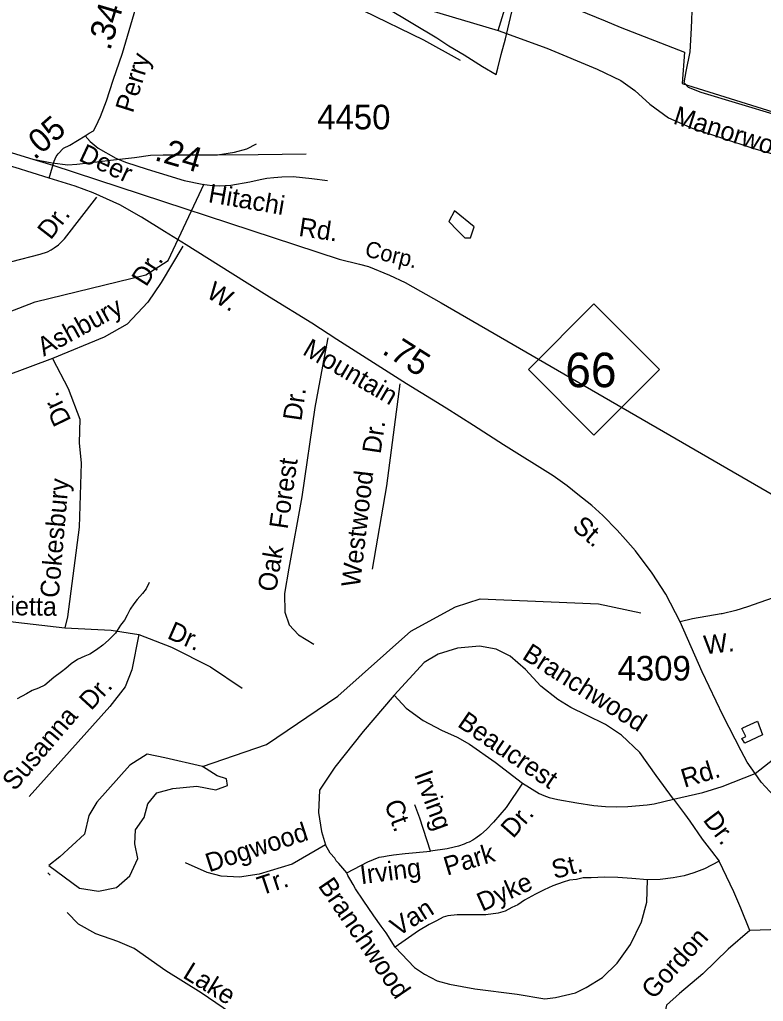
# Model space of a CAD drawing. Extents: x 1547597 to 1699558, y 810033 to 920809.
# Drawn here: x 1676262 to 1680034, y 865590 to 870571 of the extents above; entities that cross this region are included whole.
import ezdxf

# ---------------------------------------------------------------- set-up
doc = ezdxf.new("R2010")
doc.units = 0
for name, color, linetype in [('Exist Boundary Political City Limit New', 7, 'Continuous'), ('Exist Hydrographic Creek Single Shore', 7, 'Continuous'), ('Exist Hydrographic Misc Water Feature', 7, 'Continuous'), ('Exist Railroad Mainline', 7, 'Continuous'), ('Exist Railroad Mainline Label', 7, 'Continuous'), ('Exist Railroad Siding', 7, 'Continuous'), ('Exist Road Non-System Type 51', 7, 'Continuous'), ('Exist Road Non-System Type 51 Label', 7, 'Continuous'), ('Exist Road Primary NC Attributed', 7, 'Continuous'), ('Exist Road Primary NC Label', 7, 'Continuous'), ('Exist Road Primary NC Service Mileage Hundredths English Label', 7, 'Continuous'), ('Exist Road Primary NC Shield CELL', 7, 'Continuous'), ('Exist Road Primary NC Shield Number Label', 7, 'Continuous'), ('Exist Road Secondary Mileage Hundredths English Label', 7, 'Continuous'), ('Exist Road Secondary Type 51 Attributed', 7, 'Continuous'), ('Exist Road Secondary Type 51 Label', 7, 'Continuous'), ('Exist Road Secondary Type 51 Number Label', 7, 'Continuous'), ('Map Preparation Boundary City Limit Buffer Line', 7, 'Continuous')]:
    doc.layers.add(name, color=color, linetype=linetype)

msp = doc.modelspace()

# ---------------------------------------------------------------- linework, layer by layer
at = {"layer": 'Exist Boundary Political City Limit New'}
for points in [[(1676929.7, 871043.9), (1676906.7, 871277.8), (1676868.3, 871502.2), (1676824.3, 871644), (1677032.4, 871750.5), (1677783.4, 870845.8), (1678125.9, 870630.4), (1678377.9, 870478.6), (1678439.6, 870437.7), (1678515.9, 870392.5), (1678610.3, 870334.2), (1678678.7, 870292.5)], [(1678783.5, 870750.3), (1679232.5, 870566.1), (1679308.6, 870532.9), (1679634.7, 870406.5), (1679622.3, 870247.1), (1680893.5, 869850), (1680963.5, 869844.9), (1680939.6, 869906.4), (1681574.3, 869952.6), (1681574.3, 869987.3), (1681577.8, 870055.2), (1681825.5, 870034.7), (1681818.6, 869792.2), (1681815.2, 869424.3), (1682107.3, 869405.5), (1682206.4, 869402.1), (1682327.9, 869394.9), (1682329, 869182.9), (1683365.1, 869148.2)], [(1678678.7, 870292.5), (1678687.7, 870325.3), (1678705.1, 870395.2), (1678726.3, 870474.7), (1678745.2, 870554.1), (1678766.2, 870647.2)]]:
    msp.add_lwpolyline(points, dxfattribs=at)
at = {"layer": 'Exist Hydrographic Creek Single Shore'}
msp.add_lwpolyline([(1673763.7, 867684.2), (1674029.8, 867843.3), (1674244.1, 868117), (1674539.8, 868250.1), (1674963, 868344.6), (1675240.2, 868463), (1675351.1, 868577.7), (1675561.1, 868836.3), (1675993.5, 869006.5), (1676340.9, 869139.6), (1676902.6, 869276.5), (1677015.6, 869348.9), (1677197.2, 869738.5)], dxfattribs=at)
at = {"layer": 'Exist Hydrographic Misc Water Feature'}
msp.add_line((1676416.4, 866230.2), (1676405.4, 866242), dxfattribs=at)
for points in [[(1678568.2, 869520.4), (1678468.4, 869601.7), (1678438.8, 869546.3), (1678483.2, 869501.9), (1678520.1, 869464.9), (1678549.7, 869464.9), (1678568.2, 869520.4)], [(1676919.4, 867714.7), (1676903, 867682.8), (1676884.8, 867659), (1676858.5, 867629.3), (1676840.3, 867607.6), (1676821.9, 867579.7), (1676807.7, 867549.8), (1676793.3, 867524), (1676773, 867498.3), (1676748.7, 867458.5), (1676712.2, 867422.8), (1676683.9, 867397.1), (1676651.7, 867373.4), (1676617.5, 867351.8), (1676593.3, 867342), (1676555.1, 867324.5), (1676523, 867302.7), (1676496.7, 867279.1), (1676474.5, 867261.2), (1676436, 867233.6), (1676389.7, 867194.2), (1676357.6, 867178.5), (1676325.4, 867166.8), (1676297.2, 867151.1), (1676248.9, 867125.7)], [(1677189.5, 866781.6), (1677514.7, 866892.5), (1677875.6, 867138.6), (1678245.6, 867469.1), (1678472.6, 867592.6), (1678597.6, 867632.7), (1679197.6, 867607.4), (1679413.4, 867561.1)], [(1679930.7, 866978.2), (1680005.1, 867011.5), (1680030.4, 866943.1), (1679939.8, 866900), (1679926.1, 866924.2), (1679946.2, 866934), (1679924.6, 866974.3), (1679930.7, 866978.2)], [(1677189.5, 866781.6), (1676997.7, 866825.8), (1676909, 866844.3), (1676820.3, 866788.8), (1676654, 866600.2), (1676613.4, 866533.6), (1676591.2, 866437.5), (1676465.6, 866322.8), (1676410.1, 866278.4), (1676565.3, 866163.8), (1676661.4, 866149), (1676753.8, 866167.5), (1676820.3, 866226.6), (1676861, 866315.4), (1676846.2, 866389.4), (1676849.9, 866459.7), (1676894.2, 866522.5), (1676912.7, 866592.8), (1676957.1, 866648.3), (1677038.4, 866670.5), (1677160.3, 866681.6), (1677256.4, 866663.1), (1677315.5, 866685.3), (1677311.8, 866718.6), (1677263.8, 866733.4), (1677189.5, 866781.6)]]:
    msp.add_lwpolyline(points, dxfattribs=at)
at = {"layer": 'Exist Railroad Mainline'}
msp.add_lwpolyline([(1672428.4, 870478.4), (1672632.4, 870533.8), (1672866.9, 870602.2), (1673005.3, 870640.3), (1673137.5, 870669.1), (1673221.5, 870673.8), (1673275.1, 870679.8), (1673316.9, 870682.8), (1673396.4, 870681.4), (1673522.4, 870675.9), (1673731, 870647), (1673862.2, 870623.1), (1674014.1, 870575.4), (1674157.2, 870530.7), (1676329.1, 869864.2), (1676430.3, 869832.3), (1677882.1, 869356.5), (1677985.3, 869330.8), (1678031, 869318.4), (1678137.2, 869275.5), (1678218.2, 869238.4), (1678400.9, 869134.6), (1680117.4, 868139.8)], dxfattribs=at)
at = {"layer": 'Exist Railroad Siding'}
for points in [[(1677265.3, 869885.2), (1677351.4, 869899.3), (1677413.9, 869916.5), (1677463, 869941.3)], [(1676329.1, 869864.2), (1676427.3, 869844.4), (1676506.4, 869835.5), (1676552.3, 869837.4), (1676611.6, 869844.4), (1676721.9, 869858.4), (1676844.4, 869872.5), (1676924.8, 869883.3), (1676989.8, 869884.6), (1677133.3, 869884.6), (1677265.3, 869885.2)], [(1677265.3, 869885.2), (1677472, 869887.1), (1677715.9, 869889.7)]]:
    msp.add_lwpolyline(points, dxfattribs=at)
at = {"layer": 'Exist Road Non-System Type 51'}
for points in [[(1677460.3, 870888.4), (1678034.1, 870713.2), (1678688.9, 870516.2)], [(1677568.6, 870798.5), (1677727.6, 870761.6), (1677870.5, 870717.8), (1678004.1, 870618.6), (1678310.6, 870468.7), (1678497.2, 870365)], [(1680914.3, 869856.4), (1680545.6, 869948.6), (1680100.9, 870087), (1679718.4, 870202.3), (1679653.9, 870227.6), (1679633.1, 870250.7), (1679642.4, 870308.3), (1679663.1, 870407.5), (1679670, 870527.4), (1679674.6, 870656.5), (1679683.8, 870794.9)], [(1678688.9, 870516.2), (1678757.6, 870738.5)], [(1678688.9, 870516.2), (1678935.4, 870426.2), (1679191.2, 870320.2), (1679311, 870262.5), (1679382.5, 870211.8), (1679458.5, 870142.6), (1679553, 870073.4), (1679672.8, 870020.4), (1679981.6, 869918.9), (1680435.5, 869789.8), (1680600.3, 869728.2), (1680683.3, 869700.5), (1680757, 869691.3), (1680856.1, 869698.2), (1680977.6, 869711.4)], [(1675760.8, 869235.2), (1676061.6, 869306.6), (1676221.6, 869345), (1676366.1, 869381.1), (1676403.1, 869393.5), (1676421, 869402.7), (1676437.3, 869413.5), (1676458.3, 869429.5), (1676488.5, 869459.1), (1676653.1, 869671.2)], [(1677088.8, 869422), (1676979.5, 869237.4), (1676911.6, 869137.8), (1676807.2, 869026.1), (1676690.7, 868960.5), (1676428.6, 868851.2)], [(1677825.7, 868957.3), (1677807, 868858.2), (1677758.5, 868603.9), (1677693.1, 868149.5), (1677627.8, 867788.3), (1677605.4, 867659.3), (1677607.2, 867563.9), (1677629.6, 867500.3), (1677676.4, 867449.8), (1677754.8, 867403.1)], [(1676428.6, 868851.2), (1676187.7, 868763), (1675989.2, 868689.8)], [(1676428.6, 868851.2), (1676508.2, 868700.3), (1676567.4, 868543.4), (1676564.5, 868423.7), (1676574.3, 868320.4), (1676563.9, 867996.2), (1676503.9, 867541.1), (1676491.8, 867485.2)], [(1678190.6, 868723.8), (1678122.6, 868206.6), (1678049.7, 867782.2)], [(1676032.5, 867529.1), (1676170.3, 867522.2), (1676491.8, 867485.2)], [(1676491.8, 867485.2), (1676725.2, 867474.1), (1676867.2, 867450.8)], [(1676867.2, 867450.8), (1676831.2, 867272.7), (1676797.3, 867185.7), (1676718.9, 867086.1), (1676309.9, 866630.2)], [(1676867.2, 867450.8), (1677032.5, 867387.2), (1677229.5, 867287.5), (1677390.6, 867179.4)], [(1679577.9, 866615.2), (1679491.4, 866735.8), (1679407.8, 866852.4), (1679314.1, 866941.1), (1679233.1, 866994.3), (1679136.9, 867042.4), (1679058.4, 867080.4), (1678992.6, 867121), (1678906.5, 867189.4), (1678828, 867273), (1678749.5, 867341.4), (1678678.6, 867376.9), (1678595, 867392.1), (1678483.6, 867382), (1678384.9, 867351.6), (1678314, 867308.5), (1678162.1, 867143.8)], [(1678162.1, 867143.8), (1678005.1, 866958.8), (1677860.8, 866778.9), (1677782.3, 866662.3), (1677777.2, 866548.3), (1677792.4, 866452), (1677812.5, 866384.9)], [(1678162.1, 867143.8), (1678222.8, 867077.9), (1678308.9, 867014.5), (1678402.6, 866966.4), (1678481.1, 866930.9), (1678544.4, 866895.5), (1678673.5, 866804.2), (1678812, 866696.6)], [(1679993.2, 866745.6), (1680111, 866839.3), (1680186.5, 866884.6), (1680243.1, 866903.5), (1680556.3, 866952.6)], [(1679577.9, 866615.2), (1679727.7, 866650.2), (1679825.1, 866679.7), (1679993.2, 866745.6)], [(1678812, 866696.6), (1678729.2, 866573.8), (1678665.6, 866498.3), (1678630.2, 866462.2), (1678602.1, 866437), (1678575.1, 866418), (1678560.1, 866408.1), (1678541.9, 866398.1), (1678530.6, 866394.7), (1678516.3, 866386.7), (1678488.2, 866377.8), (1678466, 866371.9), (1678430.1, 866363.1), (1678345.5, 866351.4)], [(1678812, 866696.6), (1678896.8, 866645.1), (1678921.5, 866634.8), (1678947.6, 866624.7), (1678969.4, 866619), (1678992.3, 866614.3), (1679087.8, 866597.6), (1679173.9, 866583.7), (1679233.8, 866578.2), (1679290.6, 866576.4), (1679347.8, 866579.2), (1679445.4, 866586.4), (1679480, 866591.9), (1679577.9, 866615.2)], [(1678345.5, 866351.4), (1678291.5, 866518.6), (1678266.3, 866586.7)], [(1679577.9, 866615.2), (1679635.2, 866541.5), (1679661.7, 866504.5), (1679724.1, 866412.2), (1679770.8, 866351.4), (1679810, 866301)], [(1677812.5, 866384.9), (1677644.6, 866285.2), (1677477, 866235.1), (1677376.8, 866219.4), (1677284.4, 866225.7), (1677212.4, 866244.5), (1677102.8, 866293)], [(1677920.7, 866241.9), (1677881, 866288.6), (1677868.1, 866302.7), (1677859.9, 866316.7), (1677837.7, 866342.4), (1677812.5, 866384.9)], [(1677920.7, 866241.9), (1678027.7, 866297.6), (1678086.1, 866321), (1678109.5, 866325.7), (1678125.8, 866328), (1678158.5, 866332.7), (1678217, 866339.7), (1678345.5, 866351.4)], [(1679810, 866301), (1679735.8, 866262.6), (1679682, 866241.5), (1679632.9, 866227.5), (1679576.9, 866215.8), (1679511.4, 866208.8), (1679446, 866206.4)], [(1679965.3, 865949.8), (1679920.6, 866063.2), (1679884.3, 866146), (1679810, 866301)], [(1678167.3, 865865.3), (1678120.4, 865937.3), (1678095.9, 865972), (1678058.5, 866024.6), (1678004.8, 866103), (1677965, 866160.9), (1677954.3, 866183.6), (1677937.2, 866210.9), (1677926.5, 866229), (1677920.7, 866241.9)], [(1679446, 866206.4), (1679366.6, 866213.5), (1679296.5, 866218.1), (1679228.7, 866220.5), (1679161, 866215.8), (1679121.2, 866215.8), (1679086.2, 866208.8), (1679051.1, 866204.1), (1679018.4, 866194.8), (1678967, 866176.1), (1678922.6, 866155), (1678878.2, 866134), (1678822.1, 866103.6), (1678789.4, 866080.2), (1678759.1, 866066.2), (1678724, 866047.4), (1678689, 866038.1), (1678625.9, 866028.7), (1678537.1, 866028.7), (1678481, 866028.7), (1678434.3, 866024.1), (1678410.9, 866017), (1678375.9, 865998.3), (1678338.5, 865979.6), (1678284.7, 865946.9), (1678167.3, 865865.3)], [(1678167.3, 865865.3), (1678265.1, 865760.9), (1678315.4, 865727.2), (1678379.2, 865693.6), (1678443, 865676.8), (1678570.6, 865653.3), (1678785.6, 865626.4), (1678926.6, 865602.9), (1678980.3, 865609.6), (1679081.1, 865633.2), (1679134.8, 865660), (1679218.8, 865710.4), (1679292.6, 865784.4), (1679359.8, 865878.5), (1679416.9, 865992.7), (1679443.8, 866093.5), (1679446, 866206.4)], [(1677331.4, 865530.8), (1677183.2, 865632.5), (1677004, 865745.2), (1676842.7, 865858), (1676760.7, 865893.8), (1676648.1, 865932.3), (1676561, 865980.9), (1676502.1, 866039.9)], [(1680593.1, 865969.6), (1679965.3, 865949.8)], [(1679965.3, 865949.8), (1679855.2, 865855), (1679727.2, 865729.5), (1679609.4, 865629.6), (1679542.8, 865570.6), (1679522.4, 865480.9), (1679508.4, 865340.7)]]:
    msp.add_lwpolyline(points, dxfattribs=at)
at = {"layer": 'Exist Road Primary NC Attributed'}
for points in [[(1676411.2, 869766.6), (1676239, 869821.4), (1675903.5, 869914.2), (1675534.7, 870027.8), (1675322.7, 870092.9), (1675061.6, 870177.6), (1674988.1, 870192.7), (1674661, 870297.9), (1674386.7, 870390.8), (1674129.7, 870474.3), (1673896, 870539.5), (1673773.1, 870567.5), (1673688, 870584.2), (1673505.5, 870597.9), (1673368.2, 870600.9), (1673196.3, 870597.6), (1673071.1, 870575.8), (1672825.8, 870524.1), (1672538.5, 870444.1), (1672449.2, 870416.3)], [(1679612.8, 867516.2), (1679539.2, 867655.5), (1679470.9, 867762.1), (1679385.8, 867876.2), (1679335.4, 867934.3), (1679292.7, 867980.8), (1679220, 868054.8), (1679164.5, 868105.8), (1679092.7, 868162.6), (1679038.5, 868205.3), (1678968.4, 868257), (1678717.1, 868413.9), (1678564.6, 868511.4), (1678426.2, 868599.5), (1678224.1, 868723.8), (1677871.1, 868948.3), (1677744.1, 869030.6), (1677529.8, 869163.9), (1677328.9, 869288.3), (1677106.4, 869429.2), (1676996, 869496.2), (1676879.9, 869569.5), (1676770.3, 869631.4), (1676635, 869692), (1676543.8, 869727.1), (1676411.2, 869766.6)], [(1681686.6, 867750.2), (1681613.8, 867788.2), (1681547.3, 867811.7), (1681486.1, 867826.5), (1681429.8, 867833.3), (1681310.8, 867837.7), (1681118.2, 867838.9), (1680992.7, 867842.6), (1680915.8, 867850), (1680803.9, 867863), (1680763.1, 867863), (1680735.8, 867858.7), (1680719.2, 867855), (1680683.3, 867845.1), (1680605.1, 867818.5), (1680516.7, 867790.1), (1680209.6, 867681.6), (1679954.7, 867591.6), (1679894.7, 867573.1), (1679825.6, 867556.1), (1679820, 867555.6), (1679675.2, 867530.4), (1679612.8, 867516.2)]]:
    msp.add_lwpolyline(points, dxfattribs=at)
at = {"layer": 'Exist Road Primary NC Shield CELL'}
msp.add_lwpolyline([(1678842.3, 868796.1), (1679175.3, 869129.1), (1679508.3, 868796.1), (1679175.3, 868463.1)], close=True, dxfattribs=at)
at = {"layer": 'Exist Road Secondary Type 51 Attributed'}
for points in [[(1676594.1, 869981.8), (1676614.3, 869995.3), (1676635.6, 870007.5), (1676647.8, 870028.9), (1676672.2, 870080.7), (1676702.6, 870159.9), (1676736.1, 870263.5), (1676783.3, 870401.8), (1676851.8, 870632.2), (1676949.3, 870927.8), (1676964.5, 870982.7), (1676968.4, 871004.5), (1676973.5, 871060), (1676971.6, 871107.8), (1676949.7, 871283.3), (1676922.3, 871438.7), (1676900.5, 871539.1), (1676895.6, 871580.4), (1676862.4, 871668.5), (1676833.1, 871745), (1676722.7, 871964.4)], [(1676411.2, 869766.6), (1676436.7, 869853.3), (1676446.8, 869876.5), (1676456.5, 869889.7), (1676483.4, 869919.2), (1676516.9, 869934.4), (1676594.1, 869981.8)], [(1676594.1, 869981.8), (1676619.3, 869953.8), (1676660.7, 869919.7), (1676748.9, 869869), (1676799, 869848.9), (1676907.9, 869812.5), (1676969.4, 869793.4), (1677095.7, 869755.1), (1677186.9, 869736), (1677237.9, 869729.9), (1677274.4, 869728), (1677333.1, 869731.2), (1677430, 869748.4), (1677481.4, 869760.5), (1677516.3, 869766.3), (1677550.4, 869770.7), (1677591.9, 869774.3), (1677649.1, 869775.5), (1677743.5, 869766), (1677823.5, 869754.5)], [(1680089.4, 866631.5), (1680024, 866702.8), (1679993.2, 866745.6), (1679951.7, 866803.9), (1679922, 866860.3), (1679829.8, 867039.1), (1679723.7, 867262.2), (1679612.8, 867516.2)]]:
    msp.add_lwpolyline(points, dxfattribs=at)
at = {"layer": 'Map Preparation Boundary City Limit Buffer Line'}
for points in [[(1676929.7, 871043.9), (1676906.7, 871277.8), (1676868.3, 871502.2), (1676824.3, 871644), (1677032.4, 871750.5), (1677783.4, 870845.8), (1678125.9, 870630.4), (1678377.9, 870478.6), (1678439.6, 870437.7), (1678515.9, 870392.5), (1678610.3, 870334.2), (1678678.7, 870292.5)], [(1678783.5, 870750.3), (1679232.5, 870566.1), (1679308.6, 870532.9), (1679634.7, 870406.5), (1679622.3, 870247.1), (1680893.5, 869850), (1680963.5, 869844.9), (1680939.6, 869906.4), (1681574.3, 869952.6), (1681574.3, 869987.3), (1681577.8, 870055.2), (1681825.5, 870034.7), (1681818.6, 869792.2), (1681815.2, 869424.3), (1682107.3, 869405.5), (1682206.4, 869402.1), (1682327.9, 869394.9), (1682329, 869182.9), (1683365.1, 869148.2)], [(1678678.7, 870292.5), (1678687.7, 870325.3), (1678705.1, 870395.2), (1678726.3, 870474.7), (1678745.2, 870554.1), (1678766.2, 870647.2)]]:
    msp.add_lwpolyline(points, dxfattribs=at)

# ---------------------------------------------------------------- texts
at = {"layer": 'Exist Railroad Mainline Label'}
msp.add_text('Corp.', height=82.02, rotation=346.4675, dxfattribs=at).set_placement((1678008.2, 869371.4))
at = {"layer": 'Exist Road Non-System Type 51 Label'}
for s, rotation, p in [('Manorwood', 342.3177, (1679572.3, 870044.9)), ('Dr.', 52.1963, (1676419.2, 869449.9)), ('Dr.', 57.8213, (1676903.8, 869211.7)), ('Ashbury', 28.6881, (1676384.2, 868861)), ('Dr.', 115.9325, (1676525.8, 868538.2)), ('Dr.', 81.7649, (1677690.6, 868531.6)), ('Dr.', 81.6446, (1678092.6, 868364.9)), ('Forest', 81.7649, (1677620.9, 867982.8)), ('Westwood', 83.3002, (1677987.4, 867688.2)), ('Cokesbury', 85.0522, (1676459.4, 867634.2)), ('Oak', 80.571, (1677561.8, 867663.8)), ('Marietta', 359.2239, (1675990.9, 867552.2)), ('Dr.', 336.3094, (1677005.2, 867434)), ('Branchwood', 327.7301, (1678805.6, 867330.8)), ('Dr.', 47.5037, (1676624.6, 867061.7)), ('Susanna', 49.4821, (1676236.7, 866653.3)), ('Beaucrest', 325.5988, (1678477.4, 866988.3)), ('Rd.', 16.8507, (1679633.8, 866673.1)), ('Irving', 290.3067, (1678261.8, 866740.8)), ('Ct.', 290.3067, (1678109.9, 866593.9)), ('Dr.', 48.7256, (1678765, 866412.7)), ('Dr.', 307.0705, (1679724.8, 866510)), ('Dogwood', 18.067, (1677222.9, 866244.3)), ('Park', 16.7572, (1678429.7, 866227.1)), ('St.', 14.4563, (1678974.5, 866210.1)), ('Irving', 7.3611, (1677994.3, 866184)), ('Tr.', 18.067, (1677486.2, 866126.7)), ('Branchwood', 304.4058, (1677772.5, 866176.6)), ('Dyke', 23.9762, (1678608, 866044)), ('Van', 32.4807, (1678181.1, 865916.2)), ('Gordon', 47.8245, (1679477.1, 865595.4)), ('Lake', 328.4231, (1677084.2, 865712.9))]:
    msp.add_text(s, height=95, rotation=rotation, dxfattribs=at).set_placement(p)
at = {"layer": 'Exist Road Primary NC Label'}
for s, rotation, p in [('W.', 328.9689, (1677202.9, 869166.1)), ('Mountain', 329.7576, (1677691.6, 868875.5)), ('St.', 319.493, (1679060, 867989.5)), ('W.', 5.9752, (1679736.7, 867351))]:
    msp.add_text(s, height=95, rotation=rotation, dxfattribs=at).set_placement(p)
at = {"layer": 'Exist Road Primary NC Service Mileage Hundredths English Label'}
msp.add_text('.75', height=125, rotation=327.5456, dxfattribs=at).set_placement((1678094.6, 868880.2))
at = {"layer": 'Exist Road Primary NC Shield Number Label'}
msp.add_text('66', height=175, dxfattribs=at).set_placement((1679029.5, 868706.4))
at = {"layer": 'Exist Road Secondary Mileage Hundredths English Label'}
for s, height, rotation, p in [('.34', 125, 73.4436, (1676720.6, 870410.3)), ('.05', 120, 41.2063, (1676337.2, 869856.6)), ('.24', 125, 343.8444, (1676940.8, 869859.6))]:
    msp.add_text(s, height=height, rotation=rotation, dxfattribs=at).set_placement(p)
at = {"layer": 'Exist Road Secondary Type 51 Label'}
for s, rotation, p in [('Perry', 72.5141, (1676835.8, 870093.9)), ('Deer', 334.8726, (1676556.3, 869858.4)), ('Hitachi', 350.1835, (1677214.6, 869645.8)), ('Rd.', 351.5104, (1677673.7, 869474.6))]:
    msp.add_text(s, height=95, rotation=rotation, dxfattribs=at).set_placement(p)
at = {"layer": 'Exist Road Secondary Type 51 Number Label'}
for s, p in [('4450', (1677771.1, 870014.7)), ('4309', (1679294.6, 867217.9))]:
    msp.add_text(s, height=125, dxfattribs=at).set_placement(p)

doc.saveas('drawing.dxf')
